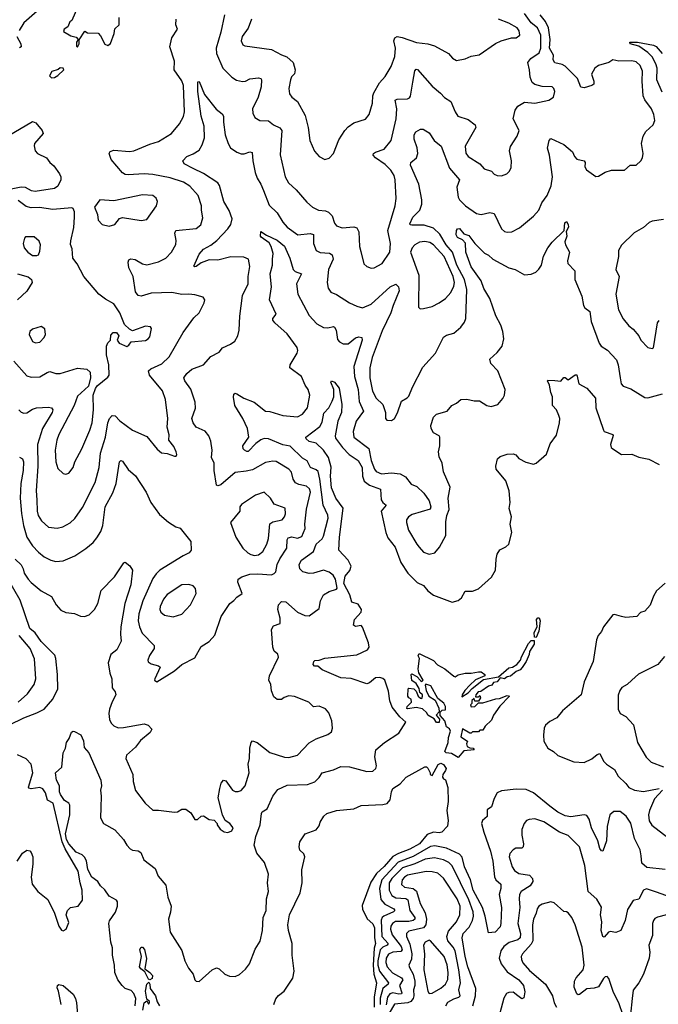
# Model space of a CAD drawing. Extents: x 1493970 to 1595317, y 729910 to 844791.
# Tile 266 of 338: x 1556286 to 1560698, y 795346 to 802151. Entities that reach past the tile are written whole.
import ezdxf

# ---------------------------------------------------------------- set-up
doc = ezdxf.new("R2010")
doc.units = 0

msp = doc.modelspace()

# ---------------------------------------------------------------- linework, layer by layer
at = {"layer": '0CON10XD'}
for points in [[(1556423.8, 802225), (1556315, 802129.1), (1556282.8, 802077.2)], [(1556684, 802235), (1556646.7, 802145), (1556632.5, 802135), (1556618.3, 802101.7), (1556593.6, 802086.4), (1556588.3, 802068.3), (1556638.3, 802038.3), (1556675, 802030), (1556690, 802015), (1556677.5, 801995), (1556678.3, 801968.3), (1556685, 801960), (1556696.2, 801985), (1556697.5, 802012.5), (1556735, 802072.5), (1556755, 802060), (1556827, 802057), (1556845, 802040), (1556875, 801982.5), (1556895, 801973.3), (1556913.6, 801986.4), (1556938.6, 802055), (1556942, 802088), (1556973.3, 802115), (1556972.5, 802135), (1556972.5, 802165)], [(1556278.6, 799455), (1556295, 799438.6), (1556315, 799431.4), (1556335, 799433.1), (1556375, 799458.9), (1556402, 799468), (1556485, 799472.9), (1556505, 799468.8), (1556514, 799455), (1556509.5, 799435), (1556444.1, 799325), (1556409.5, 799215), (1556411, 799065), (1556400.3, 798895), (1556403.5, 798833.5), (1556406.2, 798755), (1556413.8, 798725), (1556437.3, 798687.3), (1556485, 798643.1), (1556545, 798636.7), (1556584.6, 798645.4), (1556635, 798674.5), (1556667.5, 798702.5), (1556720.5, 798779.5), (1556807.4, 798952.6), (1556834.6, 799055), (1556844.7, 799155), (1556877.4, 799265), (1556894.4, 799365.6), (1556905.5, 799395), (1556925, 799415.6), (1556945, 799413.3), (1556978.5, 799378.5), (1557065, 799313.5), (1557165, 799270), (1557235, 799183.3), (1557265, 799156.7), (1557305, 799152.5), (1557356.4, 799133.6), (1557366.2, 799133.8), (1557372.5, 799145), (1557366, 799165), (1557351.2, 799201.2), (1557316.7, 799245), (1557317.5, 799282.5), (1557304.5, 799335), (1557309.6, 799395), (1557293.8, 799525), (1557271.8, 799585), (1557183.5, 799695), (1557176.7, 799723.3), (1557191.3, 799738.7), (1557267.4, 799772.6), (1557319.3, 799820.7), (1557415, 799989.4), (1557489.1, 800090.9), (1557526, 800125), (1557561.2, 800195), (1557563.8, 800215), (1557553.6, 800233.6), (1557495, 800248.6), (1557454.4, 800254.4), (1557405, 800251.2), (1557335.8, 800265.8), (1557195, 800260.4), (1557125, 800240.9), (1557105, 800245.6), (1557085, 800270), (1557069.1, 800375), (1557039.1, 800435), (1557034.3, 800475.7), (1557039.5, 800490.5), (1557052.7, 800497.3), (1557084.2, 800494.2), (1557135, 800463.1), (1557165, 800455.8), (1557245, 800477.5), (1557295, 800502.5), (1557334.2, 800545), (1557365, 800597.5), (1557366.9, 800625), (1557356.5, 800675), (1557365, 800694.2), (1557505, 800707.7), (1557536.3, 800733.7), (1557551.4, 800781.4), (1557541.1, 800835), (1557542.5, 800865), (1557518.9, 800935), (1557460.5, 801000.5), (1557417.3, 801027.3), (1557325, 801058.3), (1557205, 801081.8), (1557146.6, 801086.6), (1557035, 801077.9), (1557015, 801080.4), (1556995, 801092.9), (1556916.7, 801185), (1556902.9, 801225), (1556910, 801240), (1556935, 801248.6), (1557045, 801240), (1557075, 801243.8), (1557185, 801290.4), (1557245, 801308.2), (1557334.6, 801365.4), (1557389.7, 801430.3), (1557417.3, 801482.7), (1557423.6, 801515), (1557418.2, 801695), (1557405, 801729.4), (1557353.5, 801805), (1557354.6, 801864.6), (1557322.7, 801962.7), (1557336, 802025), (1557375.5, 802084.5), (1557365.6, 802115), (1557366.7, 802155)], [(1557700.4, 802185), (1557676.5, 802065), (1557644.2, 801955), (1557645, 801916.2), (1557689.4, 801815), (1557752.6, 801752.6), (1557783.4, 801733.4), (1557825, 801723.5), (1557845, 801725.6), (1557875, 801741.9), (1557935, 801749.4), (1557952.5, 801745), (1557957.5, 801735), (1557955, 801687.5), (1557933.2, 801615), (1557894.3, 801535), (1557895.8, 801505.8), (1557910, 801475), (1557944.5, 801454.5), (1558005, 801452.5), (1558038.6, 801425), (1558082.9, 801402.9), (1558096.1, 801385), (1558086.4, 801216.4), (1558120.6, 801065), (1558143, 801023), (1558195.8, 800975), (1558269.3, 800889.3), (1558308, 800855), (1558350, 800835), (1558399.6, 800829.6), (1558420.2, 800820.2), (1558444.6, 800794.6), (1558460, 800745), (1558475.6, 800725.6), (1558515, 800711.4), (1558595, 800720), (1558615, 800712.9), (1558629.1, 800685), (1558633, 800583), (1558642, 800548)], [(1557886.4, 802153.6), (1557865, 802093.3), (1557822.9, 802035), (1557816, 802005), (1557828, 801978), (1557841.4, 801971.4), (1558025, 801945.6), (1558095, 801907.3), (1558131.2, 801895), (1558175.6, 801855), (1558190, 801805), (1558183.6, 801776.4), (1558164.5, 801755), (1558156.4, 801735), (1558144.4, 801675), (1558149.5, 801639.5), (1558165, 801616.2), (1558205, 801586.2), (1558257.6, 801487.6), (1558279.4, 801405), (1558290.8, 801315), (1558322.1, 801242.1), (1558354.4, 801204.4), (1558395, 801184.2), (1558425, 801194), (1558452.9, 801225), (1558490.2, 801319.8), (1558531.4, 801385), (1558555, 801410), (1558595, 801437.1), (1558675, 801464), (1558701.2, 801495), (1558723.3, 801575), (1558726.3, 801623.7), (1558733.5, 801645), (1558771.5, 801715), (1558811.2, 801758.8), (1558853.6, 801826.4), (1558876.9, 801896.9), (1558882.7, 801955), (1558870, 802005), (1558877.5, 802025), (1558895, 802034.4), (1558928.8, 802028.8), (1559027, 801993), (1559105, 801984.4), (1559151.1, 801971.1), (1559247.6, 801917.6), (1559276.7, 801885), (1559305, 801870), (1559365, 801881.2), (1559405, 801898.8), (1559461.7, 801908.3), (1559574.3, 801985.7), (1559612.5, 802005), (1559685, 802026.2), (1559716.4, 802026.4), (1559742, 802045), (1559737.1, 802075), (1559723.3, 802095), (1559665, 802127.5), (1559593.3, 802155)], [(1557969.3, 800969.3), (1558008.4, 800868.4), (1558065, 800816.9), (1558105, 800751.9), (1558135, 800716.9), (1558206.7, 800665), (1558292.4, 800672.4), (1558315, 800666.7), (1558316.2, 800605), (1558335, 800555.8), (1558362.6, 800542.6), (1558426.7, 800536.7), (1558445.5, 800525), (1558451.1, 800495), (1558419.2, 800425), (1558411.4, 800335), (1558418, 800295), (1558435, 800266.7), (1558475, 800252), (1558565, 800192.9), (1558615, 800170), (1558655, 800160), (1558715, 800184.7), (1558845, 800304.4), (1558885, 800323.3), (1558904.3, 800304.3), (1558907.4, 800277.4), (1558867.2, 800175), (1558850.4, 800125), (1558789.8, 800000.2), (1558721.9, 799815), (1558704.8, 799745), (1558706.2, 799675), (1558724.4, 799584.4), (1558748.9, 799535), (1558795, 799491.2), (1558812.5, 799435), (1558813.6, 799393.6), (1558823, 799383), (1558855, 799380), (1558876.2, 799395), (1558896.4, 799433.6), (1558922.9, 799515), (1558963.2, 799536.8), (1558975, 799550), (1558999.3, 799610.7), (1559070.3, 799749.7), (1559160, 799845), (1559215, 799957.5), (1559235, 799970), (1559285, 799984), (1559335, 800026.7), (1559359.7, 800060.3), (1559369.4, 800085), (1559374.7, 800285.3), (1559359.8, 800355), (1559305.2, 800455), (1559275.5, 800545), (1559231.6, 800595), (1559188.8, 800668.8), (1559145, 800710.8), (1559081.5, 800731.5), (1558995, 800730.5), (1558983.4, 800733.4), (1558980.9, 800740.9), (1559001.5, 800785), (1559050, 800835), (1559063.8, 800875), (1559063.8, 800905), (1559042.9, 801015), (1558986.7, 801145), (1558988.6, 801165), (1559028.5, 801195), (1559037.5, 801225), (1559032, 801265), (1559012, 801325), (1559011.2, 801355), (1559023, 801377), (1559055, 801394.3), (1559074, 801394), (1559092.3, 801382.3), (1559115, 801368.8), (1559148.6, 801315), (1559197.2, 801277.2), (1559254.5, 801125), (1559325.6, 801045), (1559305.7, 800994.3), (1559314.5, 800925), (1559325.7, 800905), (1559365.4, 800865.4), (1559442.2, 800812.2), (1559475, 800805.6), (1559535, 800817.8), (1559565, 800810.8), (1559615, 800706.2), (1559635, 800687.5), (1559655, 800681.4), (1559685.5, 800684.5), (1559738.3, 800711.7), (1559835, 800791.9), (1559873.3, 800835), (1559894.2, 800885.8), (1559930.4, 800935), (1559957.1, 801002.9), (1559967.3, 801065), (1559947.1, 801215), (1559933.5, 801263.5), (1559944.2, 801315.8), (1559955, 801330), (1560045, 801287.5), (1560105, 801238), (1560119.2, 801205), (1560135, 801188), (1560186, 801175), (1560192.5, 801165), (1560191.2, 801135), (1560202.9, 801112.9), (1560267, 801067), (1560285, 801068.8), (1560332.2, 801097.8), (1560375, 801112), (1560465, 801110.8), (1560504.5, 801145.5), (1560545, 801145.6), (1560577.5, 801175), (1560588.6, 801195), (1560594.4, 801225.6), (1560581.5, 801295), (1560594.4, 801345), (1560612.9, 801377.1), (1560663.9, 801425), (1560673.7, 801455), (1560666.5, 801495), (1560650.7, 801535), (1560606.4, 801596.4), (1560594.7, 801624.7), (1560586.9, 801725), (1560588.5, 801795), (1560572.7, 801835), (1560545, 801858.7), (1560515, 801867.1), (1560425, 801863.8), (1560383.8, 801873.8), (1560355.5, 801854.5), (1560286.2, 801835), (1560260, 801815), (1560236, 801775), (1560253.3, 801725), (1560252.5, 801705), (1560240, 801695), (1560185, 801680), (1560162, 801685), (1560141.1, 801745), (1560055, 801830.4), (1560035, 801842.3), (1559982.4, 801852.4), (1559973, 801873), (1559973.6, 801905), (1559946.2, 801955), (1559951.7, 802015), (1559940.7, 802095), (1559918.7, 802138.7), (1559881.3, 802185)], [(1558642, 800548), (1558663.8, 800463.8), (1558683.8, 800445), (1558715, 800434.3), (1558735, 800435.7), (1558789.2, 800465), (1558842.5, 800545), (1558848.1, 800605), (1558830.5, 800695), (1558880.7, 800865), (1558886.9, 800915), (1558881.2, 801045), (1558872.2, 801075), (1558850.4, 801110.4), (1558810.1, 801150.1), (1558744.4, 801195), (1558728.9, 801215), (1558731.1, 801225), (1558744, 801235), (1558803.5, 801256.5), (1558853.1, 801315), (1558888.2, 801465), (1558891.6, 801535), (1558881.1, 801595), (1558895, 801601.5), (1558965.6, 801604.4), (1558979.7, 801610.3), (1558987.1, 801622.9), (1559001.8, 801718.2), (1559015, 801796.7), (1559025, 801810), (1559035, 801805.8), (1559135, 801690.6), (1559194.1, 801644.1), (1559222.1, 801612.1), (1559264.4, 801585), (1559295, 801513.8), (1559314.3, 801484.3), (1559385, 801462.2), (1559432.5, 801425), (1559438.6, 801405), (1559365, 801276.2), (1559369.5, 801229.5), (1559385.4, 801205.4), (1559465.5, 801155.5), (1559495, 801120.8), (1559545, 801103.8), (1559564.4, 801084.4), (1559585, 801074.2), (1559615, 801072.5), (1559652.5, 801085), (1559671.2, 801105), (1559681.2, 801128.8), (1559684.2, 801175), (1559669.2, 801245), (1559678, 801275), (1559722.9, 801345), (1559737.1, 801385), (1559695.6, 801465), (1559710, 801525), (1559727.3, 801552.7), (1559775, 801581.5), (1559845, 801574.8), (1559942, 801595), (1559973.1, 801615), (1559982.9, 801655), (1559976.9, 801675), (1559965, 801687.5), (1559895, 801688.8), (1559845, 801704), (1559827.7, 801717.7), (1559813, 801753), (1559809.4, 801805), (1559797.2, 801855), (1559816.8, 801883.2), (1559875, 801922.9), (1559887, 801953), (1559887.4, 802045), (1559864.1, 802094.1), (1559820.3, 802130.3), (1559775, 802193.4)], [(1556266.2, 802035), (1556293.2, 801985), (1556295, 801962.5), (1556284.7, 801955.3)], [(1560725, 801650), (1560688.3, 801735), (1560689.5, 801815), (1560682.2, 801845), (1560655, 801894.6), (1560625, 801924.1), (1560565, 801968.5), (1560505, 801984.7), (1560501.2, 801995), (1560554.7, 801995.3), (1560664.5, 801974.5), (1560684.6, 801964.6), (1560726.2, 801916.2)], [(1556505, 801750), (1556525, 801752.5), (1556550, 801765), (1556590, 801805), (1556586.4, 801816.4), (1556565, 801817.5), (1556552.5, 801807.5), (1556507, 801793), (1556492.5, 801762.5), (1556505, 801750)], [(1556285, 799126.7), (1556305, 799116), (1556311.9, 799095), (1556310, 799035), (1556292.9, 798945), (1556289.5, 798845), (1556297, 798737), (1556311.1, 798655), (1556335, 798574.4), (1556375, 798514.4), (1556415, 798470), (1556455, 798437.5), (1556500, 798415), (1556535, 798406.9), (1556585, 798410.6), (1556665.5, 798444.5), (1556743.2, 798496.8), (1556792.6, 798537.4), (1556819.7, 798570.3), (1556846.2, 798613.8), (1556859.5, 798655), (1556876.9, 798785), (1556928.2, 798881.8), (1556952.8, 798945), (1556974.5, 799095.5), (1556985, 799104), (1556995, 799099.2), (1557035, 799042.9), (1557085, 798998.8), (1557160.5, 798885), (1557191.9, 798815), (1557251.7, 798731.7), (1557315, 798678.6), (1557365, 798645.8), (1557395.6, 798635.6), (1557468.1, 798545), (1557470, 798485), (1557456.2, 798465), (1557415, 798445.7), (1557255, 798345.4), (1557229.6, 798320.4), (1557205, 798287.5), (1557136, 798134), (1557108.6, 798045), (1557104.7, 797995), (1557112.4, 797955), (1557131.7, 797911.7), (1557215.6, 797825), (1557215, 797803.8), (1557182.7, 797757.3), (1557171.4, 797725), (1557173.8, 797713.8), (1557195, 797698.1), (1557244.2, 797684.2), (1557256.7, 797675), (1557218.8, 797595), (1557217.5, 797585), (1557233.6, 797573.6), (1557355, 797651.2), (1557406.7, 797695), (1557495, 797740), (1557540.3, 797819.7), (1557595, 797853.3), (1557634.1, 797895.9), (1557678.8, 798025), (1557738.8, 798115), (1557764.4, 798135.6), (1557785, 798158.8), (1557822.5, 798185), (1557792.2, 798262.2), (1557795.6, 798285), (1557819.5, 798300.5), (1557875, 798319.6), (1557931.7, 798321.7), (1558025, 798314.3), (1558045, 798322.5), (1558055.4, 798334.6), (1558064.6, 798385), (1558083.3, 798425), (1558131.7, 798498.3), (1558134.7, 798555.3), (1558140.5, 798569.5), (1558165, 798577.5), (1558205, 798568), (1558235, 798580), (1558259.2, 798635), (1558256.2, 798665), (1558266.9, 798766.9), (1558295.3, 798885), (1558288.6, 798908.6), (1558267.7, 798927.7), (1558215, 798937.5), (1558190.3, 798950.3), (1558174.2, 798974.2), (1558162.7, 799022.7), (1558146.2, 799045), (1558057.9, 799097.9), (1558035, 799100), (1557985, 799091.5), (1557895, 799040.4), (1557850.7, 799030.7), (1557775, 799020.9), (1557675, 798935.6), (1557655, 798930), (1557644.6, 798934.6), (1557628.8, 799035), (1557630, 799085), (1557610.9, 799125), (1557615.6, 799175), (1557607, 799237), (1557592.5, 799275), (1557568, 799308), (1557505, 799335.5), (1557483.8, 799365), (1557476.2, 799395), (1557500, 799465), (1557498.3, 799508.3), (1557468, 799598), (1557425.8, 799655), (1557420.6, 799675), (1557439.4, 799705), (1557474.2, 799735.8), (1557555.4, 799764.6), (1557606.2, 799823.8), (1557665, 799853.8), (1557687.7, 799882.3), (1557742.7, 799907.3), (1557771.2, 799928.8), (1557792, 799965), (1557801.4, 800005), (1557807.8, 800102.2), (1557824.5, 800245.5), (1557865.4, 800324.6), (1557865.5, 800375), (1557875.5, 800445), (1557865.9, 800495.9), (1557835, 800510), (1557745, 800511.2), (1557655, 800488), (1557595, 800490.8), (1557539.7, 800470.3), (1557505, 800445.8), (1557495, 800442.5), (1557488.3, 800448.3), (1557525, 800530.6), (1557555, 800565.6), (1557607.4, 800592.6), (1557648.2, 800625), (1557724.3, 800705), (1557745.6, 800735), (1557753.3, 800775), (1557733.1, 800833.1), (1557696.1, 800895), (1557665.4, 801004.6), (1557655, 801023.6), (1557555, 801087.5), (1557485, 801123.1), (1557422, 801155), (1557413.8, 801175), (1557440, 801205), (1557485, 801223.3), (1557525, 801249.4), (1557546.8, 801285), (1557561.8, 801335), (1557559.6, 801415), (1557538.8, 801485), (1557515.8, 801655), (1557516.2, 801715), (1557517.5, 801722.5), (1557525, 801723.8), (1557563.1, 801633.1), (1557642.2, 801532.2), (1557685, 801501.2), (1557694.2, 801485), (1557693.1, 801443.1), (1557705.4, 801355.4), (1557725.5, 801295.5), (1557742.9, 801265), (1557785, 801234.4), (1557815, 801222.9), (1557836.6, 801223.4), (1557875, 801237.1), (1557892, 801232), (1557896.4, 801175), (1557912.5, 801095), (1557925.5, 801055), (1557951.8, 801015), (1557969.3, 800969.3)], [(1556205, 801347.8), (1556375, 801447.5), (1556397.4, 801437.4), (1556440, 801385), (1556446.7, 801365), (1556387.8, 801295), (1556385, 801280), (1556393.1, 801245), (1556408, 801225), (1556471.4, 801195), (1556493.1, 801165), (1556521.1, 801141.1), (1556560, 801085), (1556569.1, 801065), (1556569.5, 801045), (1556548.7, 801001.3), (1556525, 800983.8), (1556393.4, 800963.4), (1556367.9, 800967.9), (1556325, 800991.1), (1556295, 800994.3), (1556215, 800976.3)], [(1556905, 800724.5), (1556943.8, 800735), (1556975, 800776.2), (1556995, 800784.2), (1557125, 800762.7), (1557165, 800770.6), (1557230, 800865), (1557237.5, 800895), (1557228.3, 800918.3), (1557205, 800935.6), (1557135, 800940.4), (1556935, 800900), (1556840, 800905), (1556802.5, 800855), (1556822.5, 800805), (1556827.5, 800765), (1556855.8, 800735.8), (1556905, 800724.5)], [(1556245, 799790.5), (1556335, 799690), (1556365, 799680.6), (1556425, 799682.9), (1556475, 799713.1), (1556495, 799718.9), (1556535, 799705.6), (1556565, 799704.5), (1556685, 799742.5), (1556750, 799735), (1556773.3, 799715), (1556776, 799675), (1556761.7, 799618.3), (1556685, 799549.2), (1556662.3, 799485), (1556555.5, 799285), (1556541.8, 799245), (1556530, 799175), (1556534.5, 799095), (1556549.1, 799049.1), (1556585, 799014), (1556605, 799008.8), (1556624.1, 799015.9), (1556654.2, 799055), (1556667.1, 799095), (1556715, 799186), (1556770, 799315), (1556785.3, 799365), (1556794.5, 799454.5), (1556793.8, 799556.2), (1556808.3, 799601.7), (1556820.5, 799619.5), (1556895, 799681.2), (1556904, 799695), (1556901.9, 799765), (1556886, 799835), (1556885.9, 799894.1), (1556895, 799917.5), (1556912.5, 799935), (1556915, 799970), (1556931.7, 799988.3), (1556955, 799990), (1556970, 799965), (1556960, 799935), (1556972.5, 799915), (1557025, 799892.5), (1557039.7, 799900.3), (1557056.2, 799923.8), (1557155, 799934), (1557172.5, 799945), (1557185, 799960), (1557196.2, 800016.2), (1557188.8, 800028.8), (1557155, 800033.8), (1557065, 800001.2), (1557045, 800011.2), (1557010, 800045), (1556977.1, 800125), (1556935, 800188), (1556879.3, 800219.3), (1556832.5, 800255), (1556728.8, 800375), (1556683.3, 800463.3), (1556651.7, 800501.7), (1556648.3, 800568.3), (1556636.4, 800596.4), (1556638.1, 800621.9), (1556659.6, 800715), (1556665.4, 800785), (1556663.4, 800823.4), (1556655, 800846.2), (1556645, 800850), (1556515, 800839.6), (1556423.4, 800853.4), (1556365, 800851.4), (1556330.8, 800860.8), (1556275, 800901.9)], [(1557668, 796838), (1557678, 796875), (1557695, 796893.8), (1557709.7, 796889.7), (1557755, 796826), (1557775, 796815.8), (1557795, 796815.8), (1557815, 796824.2), (1557844, 796855), (1557871.1, 796945), (1557864.5, 797004.5), (1557874.6, 797045.4), (1557875.7, 797115), (1557884, 797155), (1557895, 797166.2), (1557926.2, 797155), (1558015, 797085.8), (1558115, 797054), (1558145, 797050.8), (1558205, 797068.6), (1558286.8, 797153.2), (1558335, 797181.2), (1558415, 797211.2), (1558440.7, 797229.3), (1558446, 797255), (1558442.5, 797305), (1558421.3, 797361.3), (1558398.9, 797388.9), (1558355, 797407.1), (1558315, 797402.5), (1558284.4, 797434.4), (1558185, 797474.2), (1558145, 797478), (1558113, 797467), (1558095, 797452.5), (1558065, 797453.3), (1558041.7, 797471.7), (1558025, 797512.5), (1558020, 797555), (1558008, 797585), (1558010.8, 797615), (1558073.8, 797745), (1558068.8, 797765), (1558045, 797787.5), (1558035.8, 797815), (1558025.5, 797935), (1558039.4, 797960.6), (1558085, 797977.5), (1558085.9, 798015), (1558070.4, 798075), (1558072.9, 798107.1), (1558095, 798130), (1558125, 798128.1), (1558205, 798055.5), (1558255, 798032), (1558285, 798030), (1558355, 798081.2), (1558364.3, 798135), (1558385.8, 798175), (1558425, 798198.6), (1558475, 798214.2), (1558478.3, 798221.7), (1558467.5, 798285), (1558450.9, 798310.9), (1558425, 798331.5), (1558385, 798345.5), (1558315, 798325.3), (1558285, 798323.7), (1558242.9, 798335), (1558221.5, 798355), (1558217.3, 798385), (1558233.7, 798416.3), (1558315, 798475.5), (1558333.8, 798525), (1558375, 798563.6), (1558385, 798581.4), (1558417.9, 798705), (1558415.7, 798725.7), (1558382.8, 798795), (1558359.4, 798975), (1558347.2, 799027.2), (1558335, 799040.8), (1558295.7, 799055.7), (1558271, 799101), (1558239.6, 799119.6), (1558155, 799204.1), (1558105, 799212.5), (1558005, 799254.8), (1557975, 799257), (1557952.8, 799247.2), (1557917.8, 799222.2), (1557865, 799167.5), (1557855, 799165.5), (1557839.4, 799175), (1557830.9, 799185), (1557827.8, 799205), (1557868.4, 799265), (1557859.2, 799325), (1557827.5, 799395), (1557772.9, 799485), (1557762.7, 799542.7), (1557765, 799562.5), (1557775, 799568.8), (1557785, 799565.7), (1557834.5, 799534.5), (1557905, 799507.9), (1557985, 799444.4), (1558015, 799442.9), (1558105, 799415.6), (1558205, 799405.6), (1558240, 799425), (1558275, 799467.5), (1558289.4, 799555), (1558280, 799595), (1558258.9, 799625), (1558233.7, 799683.7), (1558153.1, 799745), (1558155.5, 799765), (1558203.8, 799845), (1558207.7, 799865), (1558203.1, 799885), (1558135, 799979.5), (1558047.8, 800055), (1558034.5, 800075), (1558035.6, 800085), (1558058.9, 800115), (1558012.3, 800215), (1558025.3, 800305), (1558016.9, 800395), (1558031.5, 800455), (1558033.1, 800495), (1558036.2, 800535), (1558023.4, 800583.4), (1558008.4, 800608.4), (1557955, 800646.7), (1557950, 800655), (1557952.5, 800687.5), (1557990.9, 800660.9), (1558065, 800626.7), (1558115.2, 800585), (1558153, 800503), (1558175, 800424.4), (1558189.5, 800409.5), (1558232, 800395), (1558198.2, 800325), (1558207.7, 800255), (1558285, 800107.1), (1558339.9, 800049.9), (1558385, 800024.6), (1558415, 800022.3), (1558455, 800029.4), (1558462, 800025), (1558471.8, 800005), (1558480.6, 799940.6), (1558495, 799923.6), (1558521.5, 799911.5), (1558555, 799910.8), (1558605, 799951.3), (1558628.1, 799958.1), (1558648.8, 799955), (1558652.9, 799935), (1558595, 799753.3), (1558599.8, 799685), (1558624, 799594), (1558631.9, 799511.9), (1558661.8, 799445), (1558611.8, 799375), (1558589.2, 799305), (1558593.5, 799265), (1558698.3, 799188.3), (1558715.3, 799105), (1558736.2, 799045), (1558748, 799028), (1558785, 799013.1), (1558855, 799018.8), (1558915, 799012.9), (1558950.5, 798990.5), (1558991.7, 798941.7), (1559030, 798925), (1559077.9, 798877.9), (1559114, 798825), (1559126.2, 798785), (1559121.7, 798768.3), (1558998.3, 798731.7), (1558972.5, 798715), (1558959.4, 798695), (1558958.1, 798675), (1558972.1, 798622.1), (1559028.9, 798525), (1559046.1, 798506.1), (1559075, 798470.8), (1559115, 798457.5), (1559153.3, 798465), (1559186.9, 798505), (1559230, 798585), (1559230.5, 798679.5), (1559237.5, 798725), (1559252.5, 798765), (1559247.5, 798845), (1559259.3, 798919.3), (1559214, 799025), (1559206, 799085), (1559185, 799130), (1559180, 799165), (1559189.2, 799205), (1559188.8, 799265), (1559183.3, 799275), (1559144.5, 799294.5), (1559128.1, 799325), (1559125.8, 799345), (1559145.5, 799404.5), (1559166.5, 799423.5), (1559240, 799445), (1559271.2, 799485), (1559305, 799500), (1559335, 799525.7), (1559375, 799527.5), (1559425, 799516.7), (1559463.3, 799516.7), (1559514.3, 799484.3), (1559543.6, 799476.4), (1559588.8, 799491.2), (1559625, 799532.5), (1559636, 799555), (1559641.2, 799595), (1559589.2, 799725), (1559541.2, 799775), (1559533.8, 799805), (1559585, 799850.8), (1559619.5, 799895), (1559630.5, 799945), (1559624.5, 799995), (1559609.8, 800039.8), (1559575.4, 800105), (1559534.3, 800225), (1559492.3, 800292.3), (1559475, 800346), (1559405, 800442), (1559369.4, 800545), (1559365.4, 800605.4), (1559345, 800629.2), (1559310.6, 800645), (1559302.2, 800665), (1559303.1, 800695), (1559312, 800705), (1559325, 800706.7), (1559355, 800670.8), (1559390.2, 800660.2), (1559430, 800605), (1559471.5, 800561.5), (1559497.9, 800537.9), (1559525, 800524), (1559554.3, 800495), (1559665, 800436.9), (1559710, 800425), (1559775, 800388.5), (1559818.8, 800391.2), (1559853.2, 800406.8), (1559872.8, 800427.2), (1559890.6, 800455), (1559905, 800516.7), (1559934.3, 800575), (1559965.6, 800614.4), (1560048.8, 800695), (1560053.4, 800746.6), (1560065, 800756.7), (1560076.2, 800735), (1560077, 800717), (1560062.7, 800687.3), (1560066.2, 800655), (1560051.9, 800615), (1560056.9, 800595), (1560085.8, 800545), (1560070.6, 800485), (1560074.4, 800465), (1560120.6, 800415), (1560121.5, 800355), (1560170.3, 800240.3), (1560182, 800175), (1560190.3, 800160.3), (1560225.7, 800135), (1560234.6, 800064.6), (1560290.8, 799915), (1560302.9, 799895), (1560347.4, 799867.4), (1560410.2, 799800.2), (1560421.9, 799765), (1560434.6, 799674.6), (1560441.1, 799635), (1560455, 799617.5), (1560508.8, 799598.8), (1560605, 799540), (1560625, 799536.2), (1560726.7, 799565)], [(1560735, 800769.4), (1560655, 800759.2), (1560635, 800749.2), (1560596.4, 800713.6), (1560531.7, 800678.3), (1560445, 800592.5), (1560423.3, 800555), (1560423.3, 800515), (1560406, 800425), (1560427.1, 800375), (1560405.8, 800255), (1560422.9, 800145), (1560455, 800082.9), (1560495, 800035.6), (1560525, 800011.5), (1560563.6, 799965), (1560578.1, 799935), (1560625, 799886), (1560655, 799878.8)], [(1556375, 800520.8), (1556405, 800521.2), (1556415, 800526.7), (1556425, 800550), (1556430, 800595), (1556419.7, 800619.7), (1556385, 800650.8), (1556325, 800650), (1556318, 800642), (1556310, 800605), (1556317.5, 800575), (1556342.5, 800545), (1556375, 800520.8)], [(1559052.9, 800152.9), (1559075, 800154.3), (1559135, 800167.5), (1559185, 800192.9), (1559226.9, 800223.1), (1559264.7, 800265), (1559285, 800310), (1559289.6, 800335), (1559281.5, 800375), (1559219.1, 800515), (1559145, 800595.9), (1559120.2, 800610.2), (1559085, 800618.4), (1559047.7, 800612.3), (1559016, 800594), (1558997.1, 800575), (1558985.7, 800545), (1559042.7, 800385), (1559041.4, 800165), (1559052.9, 800152.9)], [(1556270, 800395), (1556345, 800373.2), (1556366.4, 800355), (1556371.5, 800335), (1556334.1, 800275), (1556270.3, 800215)], [(1560655, 799878.8), (1560665, 799882.5), (1560694, 800055), (1560705, 800071.2)], [(1556395, 799917.5), (1556425, 799922.5), (1556455, 799953.8), (1556464.2, 799975), (1556458.8, 800015), (1556435, 800031.2), (1556375, 800011.2), (1556356.7, 799995), (1556350, 799975), (1556375, 799927.5), (1556395, 799917.5)], [(1557084.4, 795335.6), (1557087.3, 795385), (1557075, 795420.6), (1557055, 795440.9), (1557015.4, 795455.4), (1556993.1, 795475), (1556963.1, 795515), (1556943.5, 795565), (1556940.5, 795615), (1556926.4, 795685), (1556927, 795737), (1556915.5, 795775), (1556900.9, 795905), (1556906.8, 795923.2), (1556947.7, 795982.3), (1556961.8, 796025), (1556961.1, 796055), (1556954.3, 796065), (1556903.5, 796093.5), (1556875, 796136.8), (1556844.9, 796164.9), (1556825, 796193.7), (1556784.7, 796224.7), (1556757.5, 796277.5), (1556746.1, 796336.1), (1556733, 796363), (1556717.6, 796377.6), (1556675, 796396.8), (1556625, 796453.9), (1556610.1, 796485), (1556603.2, 796525), (1556631.4, 796655), (1556633.1, 796723.1), (1556625.5, 796735), (1556595, 796755.2), (1556566.8, 796795), (1556560.2, 796815), (1556560.2, 796855), (1556539.7, 796895), (1556534, 796945), (1556576.1, 796985), (1556585.2, 797084.8), (1556602.2, 797115), (1556610, 797155), (1556627.7, 797182.3), (1556644.1, 797225.9), (1556655, 797233.2), (1556665, 797231.5), (1556707.1, 797207.1), (1556725.6, 797165.6), (1556730.6, 797120.6), (1556763.1, 797083.1), (1556846, 796895), (1556850.8, 796855), (1556844.3, 796825), (1556849.2, 796785), (1556846.9, 796705), (1556844.6, 796635), (1556865, 796596), (1556942.1, 796552.1), (1557002.5, 796485), (1557025.4, 796445.4), (1557050, 796420), (1557065, 796411.9), (1557105.4, 796405.4), (1557123.8, 796395), (1557142.9, 796345), (1557221.4, 796285), (1557242.2, 796232.2), (1557295, 796170), (1557308.2, 796085), (1557331.8, 796025), (1557327.9, 795982.1), (1557314, 795934), (1557325.8, 795845), (1557406.7, 795716.7), (1557425.8, 795645), (1557452.5, 795595), (1557483.3, 795555), (1557496.7, 795515), (1557505, 795506.7), (1557525, 795503.3), (1557615, 795583.3), (1557645, 795596.7), (1557665, 795590), (1557703.9, 795553.9), (1557735, 795540), (1557775, 795537.5), (1557805, 795551.9), (1557845, 795587.8), (1557873.6, 795625), (1557913.2, 795726.8), (1557947.3, 795782.7), (1557964.3, 795855), (1557968.1, 795945), (1557989.4, 795995), (1557991.8, 796075), (1558005.5, 796125), (1557997.5, 796185), (1558004.4, 796245), (1557976.4, 796325), (1557925, 796390), (1557905.4, 796445), (1557916.7, 796505), (1557947.5, 796585), (1557955.7, 796665), (1557962, 796675), (1557995, 796695.7), (1558035, 796784), (1558070, 796830), (1558135, 796860), (1558275, 796864.3), (1558325, 796884.3), (1558355.9, 796914.1), (1558376.2, 796945), (1558455, 796965.5), (1558505, 796988.5), (1558565, 796987.3), (1558685, 796953.8), (1558725, 796956), (1558745.5, 796974.5), (1558750.8, 796995), (1558738.8, 797055), (1558746.4, 797103.6), (1558805.7, 797154.3), (1558905, 797220), (1558953.8, 797295), (1558912.9, 797332.9), (1558859.8, 797399.8), (1558842.4, 797442.4), (1558835, 797510.3), (1558808, 797585), (1558795, 797596.7), (1558775, 797603.5), (1558745, 797602.9), (1558703.3, 797566.7), (1558685, 797560), (1558575, 797598.5), (1558505, 797601.1), (1558375, 797657.3), (1558345, 797683.8), (1558321.7, 797681.7), (1558314.1, 797694.1), (1558317.5, 797715), (1558325, 797722.5), (1558355, 797723.8), (1558395, 797738.5), (1558615, 797760.9), (1558689.5, 797795), (1558700.2, 797815), (1558695.3, 797845), (1558655, 797952.8), (1558645, 797964.1), (1558605, 797956.7), (1558591.4, 797965), (1558598.1, 798005), (1558644.3, 798055), (1558648.4, 798075), (1558625, 798110.8), (1558581.1, 798125), (1558567.7, 798175), (1558525.6, 798255), (1558534.4, 798305.6), (1558567.5, 798345), (1558575.2, 798375), (1558555, 798416.4), (1558491.9, 798485), (1558494.7, 798575), (1558520, 798775), (1558471.1, 798845), (1558453.8, 798883.8), (1558439.2, 798915), (1558432.5, 798995), (1558437.2, 799057.2), (1558419.5, 799125), (1558385, 799176.7), (1558335, 799223.3), (1558285, 799235.6), (1558264.2, 799255), (1558263.8, 799265), (1558360.6, 799339.4), (1558375, 799370), (1558387.7, 799432.3), (1558421.5, 799468.5), (1558445.4, 799515), (1558455.5, 799545), (1558455.3, 799595.3), (1558435.7, 799645), (1558440, 799655), (1558461.9, 799645), (1558492.4, 799605), (1558511.5, 799491.5), (1558508.5, 799435), (1558483.1, 799376.9), (1558465.3, 799275.3), (1558467.8, 799257.8), (1558515.4, 799195), (1558562.6, 799145), (1558625, 799103.3), (1558651.2, 799055), (1558653.9, 798995), (1558665, 798960.6), (1558703, 798933), (1558779.1, 798905), (1558782.8, 798832.8), (1558794.1, 798814.1), (1558817.7, 798795), (1558784.4, 798755), (1558816.1, 798606.1), (1558830.5, 798570.5), (1558880.3, 798505), (1558919.5, 798399.5), (1558968.1, 798325), (1559031.7, 798261.7), (1559075, 798241.1), (1559105, 798204.3), (1559144, 798174), (1559275, 798125.7), (1559315, 798136.2), (1559338.8, 798155), (1559365, 798201.2), (1559415, 798200), (1559455, 798216.7), (1559545, 798297.1), (1559573.2, 798346.8), (1559577.6, 798422.4), (1559584.2, 798455.8), (1559602.7, 798487.3), (1559645, 798507.1), (1559665, 798526.2), (1559687.1, 798607.1), (1559675.9, 798665), (1559683.2, 798715), (1559667.9, 798772.1), (1559674.6, 798815), (1559667.1, 798895), (1559644.2, 798964.2), (1559579.2, 799045), (1559576, 799065), (1559586.2, 799115), (1559605, 799130.8), (1559655, 799147.5), (1559695, 799151.2), (1559715, 799143.3), (1559735, 799118.8), (1559782.8, 799092.8), (1559835, 799078), (1559855, 799086.2), (1559925, 799147.5), (1559951.7, 799218.3), (1559995, 799280), (1560016.5, 799365), (1560017.8, 799395), (1560011.9, 799415), (1559994.4, 799454.4), (1559968, 799485), (1559968, 799545), (1559955.8, 799575), (1559947.1, 799625), (1559932, 799655), (1559935, 799660), (1559983.6, 799656.4), (1560025, 799651.9), (1560045, 799678.8), (1560055, 799678.1), (1560075, 799662), (1560125, 799696.7), (1560135, 799696), (1560150, 799635), (1560205, 799604.2), (1560264, 799535), (1560267.3, 799467.3), (1560318.6, 799315), (1560325, 799304.3), (1560383.3, 799285), (1560387, 799277), (1560369.2, 799215), (1560373.8, 799195), (1560383.3, 799185), (1560445, 799146), (1560515, 799148.6), (1560565, 799127.5), (1560633.9, 799113.9), (1560705, 799076.2)], [(1557907.8, 798447.8), (1557935, 798452.3), (1557965.2, 798474.8), (1557993.3, 798525), (1558004.8, 798565.2), (1558013.4, 798666.6), (1558035, 798681.1), (1558100, 798695), (1558116, 798715), (1558122.5, 798735), (1558120, 798775), (1558045, 798802.9), (1558018.9, 798845), (1557975, 798884.3), (1557915, 798864.2), (1557819.1, 798800.9), (1557806.7, 798785), (1557806.6, 798753.4), (1557742.9, 798675), (1557778, 798575), (1557828.3, 798498.3), (1557861.4, 798465), (1557883.4, 798453.4), (1557907.8, 798447.8)], [(1556255, 798422.5), (1556295, 798384.2), (1556310.5, 798355), (1556317.5, 798325), (1556344.5, 798284.5), (1556365, 798260.8), (1556435, 798204.4), (1556504.6, 798164.6), (1556537.4, 798107.4), (1556570, 798070), (1556605, 798053.6), (1556665, 798046.4), (1556705, 798029.4), (1556734.3, 798025.7), (1556765, 798037.5), (1556801.4, 798075), (1556824.6, 798115.4), (1556848.6, 798205), (1556940.3, 798299.7), (1557005, 798397.5), (1557015, 798402.5), (1557046.4, 798376.4), (1557066.1, 798346.1), (1557053.8, 798245), (1557013.2, 798115), (1556984.7, 797955), (1556981.1, 797905), (1556986.9, 797855), (1556956.9, 797795), (1556915.9, 797764.1), (1556897.8, 797705), (1556908.5, 797635), (1556921.9, 797595), (1556924, 797534), (1556945.6, 797505.6), (1556950.5, 797485), (1556924, 797436), (1556905.4, 797385), (1556901.8, 797355), (1556907.3, 797315), (1556917.7, 797287.7), (1556935, 797270), (1556965, 797256.5), (1557002.3, 797257.7), (1557145, 797283.1), (1557173.3, 797275), (1557198, 797248), (1557188, 797225), (1557120.6, 797169.4), (1557085, 797123.1), (1557023, 797067), (1557018.6, 797045), (1557067.5, 796935), (1557068.9, 796885), (1557085, 796822.5), (1557152, 796735), (1557205, 796686.7), (1557245, 796687.5), (1557355, 796674), (1557375, 796676.7), (1557405, 796693.8), (1557433.9, 796693.9), (1557468.8, 796668.8), (1557495, 796622.5), (1557515, 796622.5), (1557540, 796645), (1557555, 796647.5), (1557595, 796622.5), (1557628.3, 796618.3), (1557650, 796595), (1557650, 796585), (1557670, 796555), (1557698.3, 796538.3), (1557725, 796532.5), (1557752.5, 796545), (1557760, 796565), (1557736.7, 796595), (1557706.1, 796616.1), (1557686.1, 796656.1), (1557657.7, 796772.3), (1557668, 796838)], [(1556215, 797277.3), (1556315, 797325.3), (1556405, 797359.6), (1556453.6, 797386.4), (1556515.6, 797455), (1556548.2, 797525), (1556547.5, 797625), (1556536.2, 797735), (1556528.3, 797758.3), (1556435, 797852.7), (1556392.9, 797912.9), (1556355, 797943.5), (1556288, 798138), (1556209.5, 798275)], [(1557345, 798024.3), (1557405, 798042), (1557465, 798106.2), (1557504.2, 798185), (1557500.5, 798220.5), (1557485, 798238.8), (1557455, 798247.5), (1557405, 798244.2), (1557305, 798178.9), (1557278.9, 798145), (1557255.6, 798095), (1557253.5, 798075), (1557260, 798055), (1557285.6, 798035.6), (1557345, 798024.3)], [(1560745, 798256.7), (1560686.4, 798203.6), (1560664.1, 798165.9), (1560642, 798105), (1560605, 798063.3), (1560575, 798053.3), (1560550, 798025), (1560475, 798018.8), (1560445, 798026.2), (1560395, 798040), (1560385, 798036.7), (1560320, 797955), (1560305, 797922.5), (1560283.3, 797895), (1560272.5, 797865), (1560248.5, 797715), (1560187.1, 797575), (1560164.3, 797485), (1560035.6, 797374.4), (1559996.2, 797325), (1559949.3, 797300.7), (1559920, 797275), (1559910, 797255), (1559904, 797205), (1559908, 797165), (1559936.2, 797115), (1559973.6, 797093.6), (1560005, 797064.5), (1560115, 797021.1), (1560185, 797015.8), (1560238.2, 797041.8), (1560275, 797072.5), (1560295, 797078.8), (1560320.8, 797025), (1560340, 797005), (1560395, 796968.6), (1560421.4, 796921.4), (1560475, 796872.9), (1560495.6, 796845), (1560533.8, 796825), (1560595.4, 796815.4), (1560705, 796837.3)], [(1559855, 797880.8), (1559843.7, 797883.7), (1559840.8, 797915), (1559861.1, 797955), (1559857.9, 798005), (1559865, 798016.5), (1559875, 798015.7), (1559881.1, 797995), (1559873.3, 797925), (1559855, 797880.8)], [(1556274.4, 797435), (1556339.1, 797490.9), (1556386.2, 797555), (1556396.8, 797595), (1556386.9, 797733.1), (1556357.5, 797805), (1556282.7, 797895)], [(1559315, 797052.5), (1559268.6, 797078.6), (1559233.4, 797083.4), (1559223.1, 797093.1), (1559245.4, 797155), (1559249.4, 797190.6), (1559263.3, 797233.3), (1559255, 797250), (1559235, 797263.3), (1559222.5, 797305), (1559191.7, 797341.7), (1559190, 797365), (1559205, 797377.5), (1559228.3, 797381.7), (1559227.5, 797405), (1559216.4, 797426.4), (1559175, 797460), (1559126.4, 797546.4), (1559092.5, 797557.5), (1559088.3, 797551.7), (1559094.3, 797514.3), (1559113.8, 797475), (1559156.7, 797446.7), (1559181.7, 797391.7), (1559183.3, 797366.7), (1559162.5, 797345), (1559187, 797317), (1559185, 797292.5), (1559165, 797293.8), (1559149.5, 797319.5), (1559105, 797344.4), (1559099.7, 797359.7), (1559068.1, 797388.1), (1559025, 797396.2), (1558967.5, 797387.5), (1558961.2, 797391.2), (1558962.5, 797405), (1558992.5, 797435), (1558990, 797455), (1558973.6, 797463.6), (1558967.5, 797475), (1558970, 797525), (1558975, 797530), (1559010, 797525), (1559025, 797510), (1559040, 797475), (1559055, 797462.5), (1559065, 797460), (1559070, 797475), (1559070, 797485), (1559051.2, 797501.2), (1559045, 797527.5), (1559025, 797562.5), (1558994.2, 797584.2), (1558990, 797625), (1558995, 797628.8), (1559030.8, 797610.8), (1559055, 797583.3), (1559065, 797577.5), (1559072.5, 797585), (1559043, 797637), (1559040, 797665), (1559047.5, 797735), (1559040, 797755), (1559045, 797770), (1559145, 797722.5), (1559171.9, 797691.9), (1559223.3, 797665), (1559285, 797612.5), (1559295, 797610), (1559315, 797623.3), (1559365, 797633.8), (1559405, 797633.3), (1559455, 797642.5), (1559475, 797642.5), (1559500, 797625), (1559500, 797615), (1559435, 797587.5), (1559395, 797552.5), (1559362.5, 797515), (1559342.5, 797485), (1559340, 797470), (1559385, 797498.8), (1559411.7, 797528.3), (1559490.5, 797589.5), (1559595, 797608.8), (1559665, 797671.2), (1559690, 797675), (1559722, 797695), (1559746, 797724), (1559752.5, 797747.5), (1559801.7, 797838.3), (1559820.1, 797859.9), (1559839.5, 797859.5), (1559840.4, 797835), (1559807.5, 797785), (1559805.5, 797764.5), (1559785.5, 797714.5), (1559757.6, 797672.4), (1559743.2, 797656.8), (1559716.2, 797645), (1559676.7, 797613.3), (1559655, 797608.9), (1559635, 797594.3), (1559605, 797601.2), (1559585.7, 797574.3), (1559560.5, 797569.5), (1559548.3, 797551.7), (1559525, 797543.8), (1559472, 797508), (1559454, 797505), (1559437.5, 797485), (1559435, 797470), (1559455, 797470), (1559465, 797480), (1559470, 797465), (1559455, 797440), (1559431.7, 797441.7), (1559425, 797460), (1559410, 797445), (1559410, 797425), (1559400, 797415), (1559405, 797402.5), (1559430, 797405), (1559455, 797430), (1559485, 797430), (1559575, 797457.5), (1559601.7, 797458.3), (1559655, 797480), (1559670, 797475), (1559603.6, 797406.4), (1559560, 797345), (1559545, 797310), (1559501.7, 797268.3), (1559485, 797240), (1559465, 797240), (1559455, 797230), (1559415, 797230), (1559405, 797220), (1559395, 797220), (1559345, 797250), (1559333.9, 797193.9), (1559380, 797165), (1559373.3, 797145), (1559378.3, 797128.3), (1559395, 797118.8), (1559420, 797115), (1559426, 797105), (1559355, 797096.7), (1559315, 797052.5)], [(1560740.8, 797749.2), (1560695.7, 797695), (1560561.7, 797628.3), (1560514.5, 797585.5), (1560484.3, 797555.7), (1560446.7, 797535), (1560432.5, 797515), (1560421.7, 797481.7), (1560420, 797385), (1560435.6, 797355.6), (1560474, 797335), (1560527.6, 797277.6), (1560555.7, 797155), (1560613.5, 797053.5), (1560648.3, 797018.3), (1560735, 796986.9)], [(1556268.2, 796335), (1556305, 796390.6), (1556335, 796410), (1556355, 796406.7), (1556365.9, 796395.9), (1556375.7, 796365), (1556377.1, 796315), (1556365.5, 796224.5), (1556371.9, 796175), (1556411.2, 796125), (1556480.5, 796070.5), (1556526.7, 795975), (1556556.7, 795885), (1556575, 795857.5), (1556585, 795852.5), (1556607.5, 795865), (1556625, 795910), (1556607.5, 795965), (1556616.4, 795993.6), (1556636.4, 796013.6), (1556690, 796025), (1556719.2, 796065), (1556717.3, 796135), (1556702.5, 796185), (1556690.8, 796265), (1556599.9, 796419.9), (1556578.9, 796468.9), (1556517.1, 796735), (1556476.7, 796756.7), (1556465, 796806.2), (1556445.8, 796835), (1556424.2, 796844.2), (1556365.3, 796834.7), (1556349.7, 796839.7), (1556345.8, 796845.8), (1556376.2, 796945), (1556364.4, 797005), (1556331.3, 797041.3), (1556270.7, 797070.7)], [(1558042.5, 795345), (1558055, 795382.5), (1558075, 795406.7), (1558113.9, 795436.1), (1558173, 795527), (1558181.9, 795575), (1558169.5, 795685), (1558167.9, 795765), (1558142.5, 795855), (1558137.5, 795895), (1558150.5, 795965), (1558224.4, 796115), (1558238.5, 796185), (1558235.6, 796275), (1558255.8, 796365.8), (1558248.8, 796385), (1558221.7, 796411.7), (1558215.8, 796435), (1558222.1, 796467.9), (1558257.5, 796525), (1558335, 796552.5), (1558355, 796580), (1558362.5, 796605), (1558386.7, 796645), (1558407.5, 796665), (1558475.7, 796684.3), (1558595, 796696.7), (1558645, 796720), (1558795, 796727.1), (1558825, 796734), (1558845, 796760), (1558854.6, 796815), (1558865, 796837.1), (1558915, 796870), (1558956.2, 796915), (1559085, 796986.2), (1559096, 796986), (1559105, 796977.5), (1559122.5, 796945), (1559123, 796933), (1559135, 796927.5), (1559177.2, 797002.8), (1559195, 797013.1), (1559215, 797004.2), (1559231.6, 796975), (1559229.1, 796960.9), (1559210.6, 796935), (1559207.5, 796915), (1559213.3, 796903.3), (1559227, 796897), (1559243, 796843), (1559247, 796747), (1559236.5, 796685), (1559247.5, 796615), (1559242.3, 796577.7), (1559202.5, 796535), (1559185, 796530.6), (1559145, 796535.8), (1559101.8, 796518.2), (1559048.2, 796455), (1558982.3, 796417.7), (1558902.3, 796387.7), (1558863.6, 796366.4), (1558805, 796298.4), (1558750.6, 796249.4), (1558711.2, 796188.8), (1558651.7, 796028.3), (1558653.9, 796003.9), (1558685.8, 795935.8), (1558725, 795900.9), (1558737.9, 795875), (1558737.5, 795805), (1558743.9, 795765), (1558736, 795734), (1558727.6, 795615), (1558733.6, 795553.6), (1558751.7, 795495), (1558734.8, 795395), (1558736, 795326)], [(1560745, 796277.5), (1560620.3, 796290.3), (1560585, 796320), (1560579.3, 796370.7), (1560572.5, 796412.5), (1560535, 796491.2), (1560507.7, 796597.7), (1560475.8, 796645.8), (1560435, 796679.2), (1560392, 796678), (1560363.1, 796655), (1560345.3, 796575), (1560340.4, 796475), (1560315, 796404), (1560305, 796406.7), (1560295, 796423.3), (1560281.5, 796475), (1560236.2, 796565), (1560220.9, 796625), (1560205, 796651.4), (1560185, 796655.6), (1560095, 796641.5), (1560055, 796647.7), (1560005, 796674.1), (1559948.2, 796715), (1559835, 796806.7), (1559785, 796831.1), (1559717.3, 796832.7), (1559615, 796820.8), (1559585, 796806.2), (1559565, 796767.5), (1559545, 796711.2), (1559515, 796690), (1559516.1, 796643.9), (1559484.4, 796615), (1559477.8, 796595), (1559491.8, 796535), (1559539.5, 796405), (1559554.8, 796335), (1559566.7, 796226.7), (1559576.9, 796205), (1559610.8, 796175), (1559610, 796145), (1559598.5, 796105), (1559615.4, 796015), (1559611.1, 795905), (1559605, 795880), (1559571.2, 795845), (1559525, 795840), (1559503.2, 795955), (1559484.3, 796015), (1559419.8, 796135), (1559400, 796205), (1559360, 796295), (1559343.3, 796363.3), (1559325, 796384.2), (1559235, 796424.3), (1559155, 796440), (1559125, 796437.2), (1559005, 796368.1), (1558901.7, 796328.3), (1558788.7, 796205), (1558771.3, 796145), (1558780.3, 796070.3), (1558807.6, 796037.6), (1558871.9, 796005), (1558878.1, 795995), (1558869.4, 795985), (1558802.8, 795955), (1558790, 795945), (1558782.5, 795927.5), (1558789, 795815), (1558830.7, 795765), (1558825.4, 795755), (1558795, 795739.7), (1558777.6, 795722.4), (1558759.6, 795645), (1558759.4, 795615), (1558772.9, 795575), (1558834.3, 795495), (1558831.9, 795485), (1558795.5, 795454.5), (1558777.1, 795387.1), (1558776.6, 795345)], [(1560726.9, 796825), (1560671.5, 796765), (1560637.9, 796685), (1560631.1, 796655), (1560634.7, 796614.7), (1560654.6, 796584.6), (1560793.3, 796475)], [(1560782.2, 796085), (1560685, 796121.8), (1560616.2, 796143.8), (1560595, 796135.5), (1560565, 796071.2), (1560525, 796063.3), (1560485, 796000), (1560468.9, 795925), (1560438.6, 795855), (1560405, 795841.8), (1560365, 795849.6), (1560354.4, 795845), (1560325, 795810), (1560315, 795813.3), (1560304.5, 795855), (1560308.5, 795915), (1560300, 795965), (1560305, 796017.5), (1560272.8, 796072.8), (1560214.4, 796125), (1560190.7, 796305), (1560154.6, 796435), (1560075, 796513.1), (1560015, 796534.6), (1559907.7, 796607.7), (1559845, 796626.9), (1559806.1, 796623.9), (1559787.5, 796615), (1559770.5, 796595), (1559756.2, 796553.8), (1559754.6, 796515), (1559767.1, 796455), (1559765.6, 796434.4), (1559755, 796424.2), (1559715, 796424.4), (1559695, 796414.4), (1559672.4, 796387.6), (1559667.7, 796365), (1559688.5, 796295), (1559705, 796270.8), (1559735, 796250.7), (1559808.1, 796238.1), (1559829.5, 796215), (1559831.5, 796195), (1559812.1, 796165), (1559751.8, 796125), (1559738.9, 796105), (1559736.1, 796075), (1559742.6, 796015), (1559728.4, 795905), (1559746.5, 795835), (1559744.8, 795805.2), (1559728.2, 795791.8), (1559667.7, 795772.3), (1559630.9, 795745), (1559610, 795715), (1559598.9, 795665), (1559612.5, 795625), (1559655, 795570.4), (1559735.5, 795515), (1559767.2, 795475), (1559777.2, 795432.8), (1559770, 795390), (1559755, 795382.5), (1559728.6, 795405), (1559695, 795429.4), (1559665, 795427.5), (1559649.8, 795420.2), (1559631.2, 795388.8), (1559604.5, 795285)], [(1559415.7, 795335), (1559435.8, 795404.2), (1559437.9, 795455), (1559381.9, 795605), (1559363.5, 795675), (1559343.5, 795805), (1559350, 795835), (1559391, 795879), (1559415.2, 795925), (1559422, 795955), (1559419, 795985), (1559388.3, 796068.3), (1559273.5, 796303.5), (1559250, 796325), (1559215, 796343.9), (1559152.6, 796357.4), (1559088.6, 796348.6), (1559015, 796315.5), (1558930.8, 796289.2), (1558856.8, 796215), (1558839.4, 796185), (1558839, 796135), (1558857, 796097), (1558885, 796081.5), (1558955, 796077.4), (1558968.7, 796068.7), (1558981.1, 795995), (1559015.3, 795945), (1559016.2, 795935), (1559004.3, 795925), (1558975, 795918.3), (1558882.7, 795917.3), (1558860.7, 795905), (1558849.5, 795885), (1558847.5, 795865), (1558858.8, 795825), (1558921.2, 795745), (1558928.1, 795721.9), (1558920.4, 795709.6), (1558865, 795705.4), (1558835, 795691.9), (1558817.2, 795665), (1558814.9, 795634.9), (1558825.6, 795605), (1558862.8, 795562.8), (1558925, 795528.1), (1558933.8, 795515), (1558910.6, 795475), (1558926.2, 795425), (1558922.8, 795417.2), (1558905, 795415.2), (1558865, 795425.4), (1558842.8, 795417.2), (1558828, 795395), (1558817.1, 795342.9)], [(1559229.2, 795335), (1559245, 795360), (1559285, 795383.5), (1559320, 795395), (1559329.2, 795405), (1559320.4, 795445), (1559330.5, 795495), (1559319.8, 795585), (1559295.2, 795715), (1559281.5, 795741.5), (1559244.2, 795784.2), (1559237.1, 795815), (1559249.5, 795850.5), (1559304.7, 795915), (1559327, 795963), (1559329.3, 796025), (1559309.2, 796075), (1559215, 796218.2), (1559175, 796250.9), (1559135, 796261.9), (1559095, 796264.2), (1558965, 796237.9), (1558945, 796225.3), (1558929.4, 796205), (1558923.4, 796173.4), (1558945, 796155.9), (1559005.6, 796145.6), (1559027.5, 796127.5), (1559052.9, 796042.9), (1559088.4, 795978.4), (1559097, 795935), (1559091.9, 795895), (1559075.5, 795874.5), (1558975, 795850.5), (1558957.7, 795835), (1558958.6, 795815), (1558981.2, 795761.2), (1558994.8, 795695), (1558992.2, 795657.8), (1558975.3, 795615), (1558979.8, 795599.8), (1559004.2, 795555), (1559016.8, 795505), (1559015.7, 795475), (1559006.2, 795445), (1559009.8, 795405), (1559005.2, 795385), (1558987.7, 795365), (1558967.5, 795355), (1558875, 795345.8), (1558839.7, 795285)], [(1560455, 795268.8), (1560425.4, 795355), (1560387.7, 795427.7), (1560355.9, 795525), (1560345, 795537.1), (1560330.8, 795535), (1560319.1, 795525), (1560285, 795467.1), (1560255, 795456.2), (1560205, 795452.7), (1560155, 795414), (1560145, 795412), (1560135, 795418.8), (1560116.5, 795465), (1560119.2, 795505), (1560130.9, 795529.1), (1560180, 795585), (1560186.9, 795615), (1560171.5, 795741.5), (1560124.2, 795894.2), (1560100.4, 795945), (1560075, 795978.6), (1560065, 795985.8), (1560045, 795986), (1559977.7, 796047.7), (1559955, 796053.6), (1559895, 796038.8), (1559873.5, 796025), (1559860.4, 796005), (1559854.7, 795975), (1559836.2, 795933.8), (1559829.2, 795895), (1559831.5, 795785), (1559819.5, 795760.5), (1559759.6, 795695), (1559750.9, 795675), (1559753.1, 795655), (1559762.8, 795632.8), (1559809.2, 795579.2), (1559918.5, 795485), (1559968.1, 795405), (1559978.1, 795355), (1559994.5, 795325)], [(1560835, 795150), (1560829.8, 795365), (1560822.8, 795415), (1560844.4, 795585), (1560858.1, 795641.9), (1560857.9, 795705), (1560884.6, 795845), (1560878.2, 795865), (1560851.9, 795901.9), (1560775, 795961.6), (1560755, 795963.1), (1560691.9, 795948.1), (1560675, 795939.6), (1560664.6, 795925), (1560657.9, 795905), (1560658.1, 795821.9), (1560632.5, 795755), (1560640.5, 795705), (1560634.3, 795665), (1560597.1, 795555), (1560565, 795493.8), (1560525.7, 795444.3), (1560517.8, 795385), (1560505.5, 795274.5)], [(1559115, 795420.8), (1559135, 795422.7), (1559195, 795457.3), (1559228.8, 795485), (1559243.2, 795516.8), (1559245.7, 795564.3), (1559239.3, 795619.3), (1559219.2, 795675), (1559125, 795784.2), (1559115, 795788.6), (1559087.5, 795775), (1559075.6, 795755), (1559082.4, 795692.4), (1559079.3, 795585), (1559106.4, 795436.4), (1559115, 795420.8)], [(1557185, 795513.8), (1557175, 795519.2), (1557149.8, 795569.8), (1557121.7, 795591.7), (1557114.5, 795604.5), (1557127.8, 795675), (1557116.5, 795723.5), (1557125, 795740), (1557135, 795740.6), (1557146.9, 795725), (1557161.1, 795661.1), (1557151.3, 795591.3), (1557185, 795566.5), (1557202.5, 795545), (1557200.6, 795525), (1557185, 795513.8)], [(1556571.3, 795345), (1556553.8, 795436.2), (1556545, 795460), (1556546.7, 795475), (1556556.4, 795483.6), (1556585, 795476), (1556655, 795415.6), (1556671.8, 795385), (1556678.5, 795355), (1556696, 795146)], [(1557137.3, 795305), (1557146.7, 795355), (1557165, 795370), (1557175, 795347.5), (1557182.5, 795355), (1557182.5, 795365), (1557165, 795380), (1557154.3, 795435.7), (1557163.2, 795485), (1557178.3, 795498.3), (1557185.4, 795485.4), (1557186.5, 795455), (1557224.3, 795405), (1557235, 795362.5), (1557252.5, 795335)]]:
    msp.add_lwpolyline(points, dxfattribs=at)

doc.saveas('drawing.dxf')
